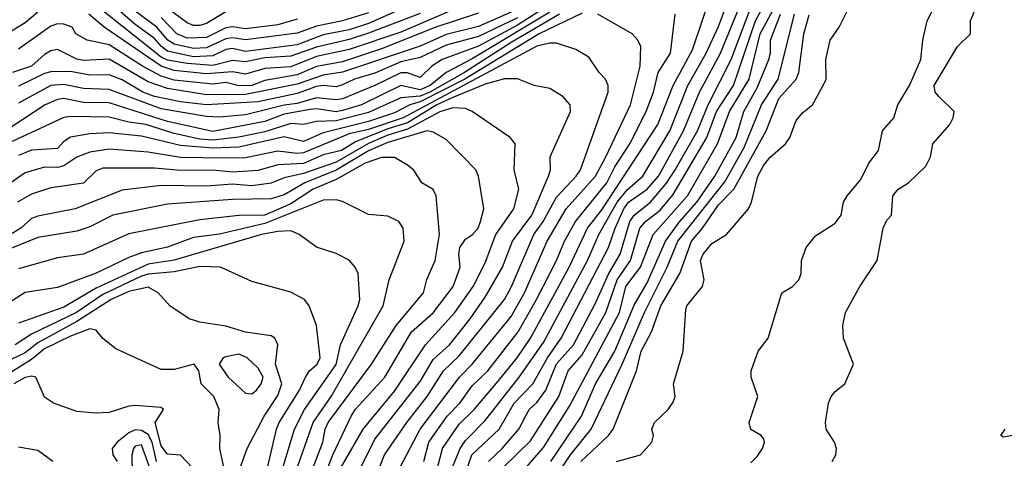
# Model space of a CAD drawing. Header units: metres. Extents: x -51132 to -49532, y -231222 to -229437.
# Tile 434 of 656: x -50358 to -50283, y -230186 to -230152. Entities that reach past the tile are written whole.
import ezdxf

# ---------------------------------------------------------------- set-up
doc = ezdxf.new("R2010")
doc.units = ezdxf.units.M
for name, color, linetype in [('CONTOUR_HALF', 8, 'Continuous'), ('CONTOUR_INDEX', 1, 'Continuous'), ('CONTOUR_INTER', 3, 'Continuous')]:
    doc.layers.add(name, color=color, linetype=linetype)

msp = doc.modelspace()

# ---------------------------------------------------------------- linework, layer by layer
at = {"layer": 'CONTOUR_HALF'}
for points, elevation in [([(-50324.292, -230187.259), (-50323.595, -230185.259), (-50321.49, -230183.259), (-50320.329, -230181.259), (-50318.897, -230179.759), (-50317.777, -230177.759), (-50316.711, -230176.259), (-50313.058, -230169.259), (-50312.553, -230167.759), (-50311.867, -230166.259), (-50311.51, -230165.759), (-50310.08, -230164.746), (-50309.21, -230163.759), (-50307.279, -230160.259), (-50306.039, -230157.259), (-50304.422, -230154.259), (-50301.977, -230148.259)], 68.5), ([(-50321.209, -230186.259), (-50319.08, -230184.171), (-50316.901, -230180.759), (-50316.163, -230178.759), (-50315.08, -230177.528), (-50313.274, -230174.259), (-50312.38, -230171.759), (-50311.362, -230170.259), (-50310.639, -230167.759), (-50310.216, -230167.259), (-50309.08, -230166.37), (-50308.08, -230165.165), (-50305.469, -230160.759), (-50304.726, -230158.759), (-50303.423, -230156.759), (-50301.72, -230151.759), (-50299.837, -230148.259)], 69.5), ([(-50342.58, -230151.079), (-50344.08, -230151.977), (-50344.58, -230152.133), (-50345.08, -230152.135), (-50345.58, -230151.932), (-50349.08, -230149.299)], 72.5), ([(-50326.254, -230186.259), (-50325.872, -230184.759), (-50324.58, -230182.888), (-50323.425, -230181.759), (-50321.58, -230179.561), (-50320.112, -230177.759), (-50319.076, -230176.259), (-50316.085, -230170.759), (-50314.68, -230167.759), (-50313.58, -230166.345), (-50309.25, -230159.759), (-50308.079, -230156.759), (-50306.58, -230153.996), (-50304.981, -230149.259)], 67.5), ([(-50317.58, -230151.104), (-50323.58, -230154.705), (-50325.58, -230155.746), (-50326.817, -230156.759), (-50327.58, -230157.096), (-50329.08, -230156.769), (-50332.112, -230158.259), (-50333.58, -230158.689), (-50334.08, -230158.776), (-50335.58, -230158.545), (-50336.08, -230158.598), (-50338.08, -230158.978), (-50339.58, -230159.528), (-50343.58, -230160.3), (-50347.08, -230159.529), (-50351.58, -230158.088), (-50353.58, -230158.06), (-50355.08, -230157.747), (-50355.58, -230157.827), (-50356.518, -230158.259), (-50360.08, -230160.551)], 67.5), ([(-50327.58, -230151.208), (-50331.58, -230152.727), (-50333.08, -230153.217), (-50335.58, -230153.796), (-50337.58, -230154.495), (-50339.58, -230154.619), (-50341.08, -230154.923), (-50342.08, -230154.817), (-50343.58, -230155.213), (-50345.58, -230155.055), (-50347.08, -230154.792), (-50347.58, -230154.567), (-50352.58, -230150.583)], 70.5), ([(-50331.58, -230151.158), (-50333.58, -230151.758), (-50335.58, -230152.171), (-50337.08, -230152.713), (-50341.08, -230153.246), (-50342.08, -230153.075), (-50342.58, -230153.166), (-50344.08, -230153.86), (-50345.08, -230153.908), (-50346.58, -230153.575), (-50347.048, -230153.259), (-50347.92, -230152.259), (-50350.08, -230150.672)], 71.5), ([(-50302.08, -230185.86), (-50301.58, -230185.375), (-50301.183, -230184.759), (-50301.016, -230184.259), (-50301.08, -230184.037), (-50301.285, -230183.759), (-50302.08, -230183.304), (-50302.198, -230182.759), (-50301.534, -230180.759), (-50302.056, -230179.259), (-50302.058, -230178.759), (-50301.509, -230177.259), (-50300.741, -230176.259), (-50299.673, -230172.759), (-50298.86, -230172.259), (-50298.37, -230171.759), (-50298.201, -230171.259), (-50298.173, -230170.259), (-50297.815, -230169.259), (-50297.08, -230168.354), (-50295.58, -230167.37), (-50295.11, -230166.759), (-50294.938, -230165.759), (-50294.654, -230165.259), (-50293.58, -230164.018), (-50292.963, -230162.759), (-50292.233, -230161.759), (-50291.919, -230160.259), (-50291.047, -230159.259), (-50290.733, -230158.259), (-50289.825, -230156.759), (-50288.97, -230154.759), (-50288.814, -230153.259), (-50288.464, -230151.759), (-50287.966, -230150.759)], 72.5), ([(-50315.08, -230151.186), (-50318.416, -230152.759), (-50324.136, -230156.259), (-50327.58, -230158.017), (-50328.378, -230158.259), (-50329.58, -230158.876), (-50331.58, -230159.525), (-50335.08, -230160.419), (-50336.58, -230161.066), (-50338.08, -230160.723), (-50341.58, -230161.504), (-50343.58, -230161.588), (-50346.08, -230161.391), (-50349.08, -230160.657), (-50351.58, -230160.406), (-50353.08, -230160.488), (-50354.58, -230160.741), (-50355.08, -230161.073), (-50355.58, -230161.628), (-50357.58, -230161.747), (-50358.58, -230162.148)], 66.5), ([(-50323.08, -230151.188), (-50326.38, -230152.259), (-50330.58, -230153.935), (-50333.58, -230154.929), (-50335.58, -230155.281), (-50337.08, -230155.936), (-50339.58, -230156.38), (-50340.58, -230156.759), (-50341.58, -230156.771), (-50342.58, -230156.538), (-50343.58, -230156.644), (-50346.58, -230156.349), (-50347.58, -230156.035), (-50349.017, -230155.259), (-50351.58, -230153.613), (-50353.279, -230153.259), (-50354.153, -230152.759), (-50354.451, -230152.259), (-50355.08, -230152.033), (-50355.58, -230152.011), (-50356.08, -230152.17), (-50358.58, -230153.951)], 69.5), ([(-50320.08, -230151.542), (-50323.08, -230152.984), (-50325.58, -230153.643), (-50327.58, -230154.608), (-50329.08, -230154.939), (-50331.08, -230155.805), (-50332.665, -230156.259), (-50333.58, -230156.706), (-50334.08, -230156.86), (-50335.08, -230156.761), (-50335.58, -230156.832), (-50337.08, -230157.362), (-50340.08, -230158.016), (-50344.08, -230158.244), (-50346.08, -230158.01), (-50348.08, -230157.614), (-50348.996, -230157.259), (-50350.58, -230156.32), (-50351.58, -230155.937), (-50353.08, -230155.95), (-50354.58, -230155.687), (-50356.08, -230155.715), (-50356.58, -230155.843), (-50358.58, -230156.813)], 68.5), ([(-50329.155, -230186.259), (-50327.59, -230183.259), (-50324.56, -230179.259), (-50323.574, -230178.259), (-50320.58, -230174.577), (-50319.536, -230172.759), (-50317.788, -230168.759), (-50316.337, -230166.259), (-50314.063, -230163.759), (-50313.267, -230162.259), (-50311.354, -230158.259), (-50310.609, -230155.259), (-50310.573, -230153.759), (-50310.805, -230153.259), (-50311.23, -230152.759), (-50313.893, -230151.259)], 66.5), ([(-50317.503, -230185.759), (-50315.152, -230182.259), (-50314.066, -230179.759), (-50312.58, -230177.263), (-50311.08, -230173.696), (-50310.08, -230171.978), (-50308.654, -230168.759), (-50307.58, -230167.283), (-50306.245, -230165.759), (-50304.847, -230163.759), (-50303.217, -230160.759), (-50302.619, -230158.759), (-50301.58, -230156.948), (-50300.694, -230154.759), (-50300.567, -230154.259), (-50300.561, -230153.259), (-50299.776, -230151.259)], 70.5), ([(-50315.206, -230185.759), (-50313.052, -230183.759), (-50312.689, -230183.259), (-50310.91, -230178.759), (-50310.528, -230177.259), (-50309.749, -230175.759), (-50309.033, -230173.759), (-50307.543, -230171.259), (-50306.659, -230168.759), (-50305.798, -230167.759), (-50304.58, -230165.964), (-50303.394, -230164.759), (-50300.896, -230160.259), (-50299.918, -230157.759), (-50298.58, -230156.259), (-50298.373, -230155.759), (-50297.996, -230152.759), (-50297.58, -230151.306)], 71.5), ([(-50332.688, -230187.259), (-50331.08, -230184.051), (-50327.58, -230179.598), (-50326.58, -230177.906), (-50325.331, -230176.759), (-50323.731, -230174.759), (-50322.58, -230173.086), (-50321.24, -230170.759), (-50320.475, -230168.759), (-50318.962, -230166.759), (-50317.681, -230163.759), (-50317.537, -230163.259), (-50317.55, -230162.259), (-50315.984, -230158.759), (-50316.025, -230158.259), (-50316.58, -230157.599), (-50317.58, -230156.98), (-50318.792, -230156.759), (-50320.08, -230156.253), (-50321.08, -230156.236), (-50322.58, -230156.661), (-50325.08, -230157.68), (-50326.313, -230158.259), (-50328.58, -230159.633), (-50330.08, -230160.092), (-50332.58, -230161.108), (-50333.663, -230161.759), (-50335.08, -230162.102), (-50336.58, -230162.786), (-50338.58, -230162.864), (-50340.08, -230163.309), (-50342.08, -230163.445), (-50343.58, -230163.284), (-50346.08, -230163.303), (-50348.08, -230163.144), (-50352.08, -230163.139), (-50352.58, -230163.339), (-50353.58, -230164.286), (-50356.08, -230164.643), (-50357.58, -230165.129), (-50358.659, -230165.759)], 65.5), ([(-50335.111, -230187.259), (-50334.339, -230185.259), (-50332.916, -230182.259), (-50332.58, -230181.723), (-50330.329, -230179.259), (-50328.262, -230175.759), (-50326.58, -230174.305), (-50325.056, -230172.259), (-50324.495, -230170.759), (-50324.608, -230169.759), (-50324.519, -230169.259), (-50324.08, -230168.602), (-50323.547, -230168.259), (-50323.12, -230167.759), (-50322.929, -230167.259), (-50322.685, -230166.259), (-50323.094, -230163.759), (-50323.287, -230163.259), (-50325.58, -230160.934), (-50326.58, -230160.364), (-50327.08, -230160.262), (-50330.08, -230161.161), (-50331.58, -230161.802), (-50334.08, -230163.285), (-50336.485, -230164.259), (-50338.08, -230165.198), (-50339.08, -230165.496), (-50342.08, -230165.555), (-50347.08, -230165.921), (-50351.295, -230166.759), (-50353.08, -230167.648), (-50354.08, -230167.992), (-50357.08, -230168.473), (-50360.58, -230169.907)], 64.5), ([(-50337.261, -230186.759), (-50335.842, -230182.759), (-50334.452, -230180.759), (-50330.442, -230173.759), (-50329.994, -230171.759), (-50328.817, -230168.759), (-50328.89, -230167.759), (-50329.241, -230167.259), (-50330.08, -230166.842), (-50331.58, -230166.712), (-50333.58, -230165.698), (-50334.08, -230165.572), (-50335.08, -230165.601), (-50339.58, -230167.402), (-50343.08, -230168.215), (-50345.08, -230168.481), (-50347.08, -230169.222), (-50349.08, -230169.675), (-50350.08, -230170.032), (-50352.58, -230171.246), (-50355.58, -230172.33), (-50358.08, -230172.717), (-50361.08, -230174.628)], 63.5), ([(-50339.596, -230187.259), (-50338.67, -230183.259), (-50338.468, -230182.759), (-50336.893, -230180.259), (-50336.435, -230179.259), (-50336.122, -230178.759), (-50335.548, -230178.259), (-50335.317, -230177.759), (-50335.584, -230175.259), (-50336.154, -230173.759), (-50336.517, -230173.259), (-50337.58, -230172.705), (-50340.58, -230171.889), (-50343.008, -230170.759), (-50344.58, -230170.727), (-50346.58, -230171.118), (-50348.58, -230171.302), (-50349.08, -230171.474), (-50352.08, -230172.874), (-50354.1, -230174.259), (-50357.58, -230175.951), (-50358.847, -230176.759)], 62.5), ([(-50342.406, -230187.759), (-50343.051, -230184.759), (-50343.027, -230183.759), (-50343.175, -230182.759), (-50343.089, -230181.759), (-50343.515, -230180.759), (-50344.48, -230179.759), (-50344.666, -230178.759), (-50345.036, -230178.259), (-50346.58, -230178.666), (-50347.58, -230178.658), (-50351.08, -230177.062), (-50352.08, -230176.261), (-50352.58, -230175.643), (-50353.08, -230175.519), (-50354.58, -230176.091), (-50356.58, -230177.073), (-50357.58, -230177.897), (-50359.58, -230179.16)], 61.5), ([(-50342.58, -230177.675), (-50342.788, -230177.759), (-50343.102, -230178.259), (-50342.405, -230179.259), (-50341.08, -230180.48), (-50340.58, -230180.542), (-50340.225, -230180.259), (-50339.865, -230179.759), (-50339.714, -230179.259), (-50340.08, -230178.558), (-50340.939, -230177.759), (-50341.58, -230177.486), (-50342.58, -230177.675)], 61.5), ([(-50347.934, -230185.759), (-50348.277, -230184.259), (-50348.58, -230183.685), (-50349.08, -230183.362), (-50349.58, -230183.327), (-50350.08, -230183.554), (-50350.96, -230184.259), (-50351.364, -230184.759), (-50351.293, -230185.259), (-50350.963, -230185.759)], 60.5), ([(-50281.08, -230183.608), (-50282.58, -230183.884), (-50282.775, -230183.759), (-50282.461, -230183.259)], 73.5), ([(-50355.932, -230185.759), (-50357.08, -230184.911), (-50358.58, -230184.656)], 60.5)]:
    msp.add_lwpolyline(points, dxfattribs=dict(at, elevation=elevation))
at = {"layer": 'CONTOUR_INDEX'}
for points, elevation in [([(-50320.58, -230187.559), (-50318.08, -230184.672), (-50316.08, -230181.501), (-50312.205, -230174.259), (-50311.714, -230172.259), (-50310.587, -230170.759), (-50309.618, -230168.259), (-50306.971, -230165.259), (-50304.653, -230161.259), (-50303.726, -230158.759), (-50302.193, -230156.259), (-50301.353, -230152.759), (-50299.199, -230148.759)], 70), ([(-50321.58, -230149.414), (-50329.08, -230152.64), (-50333.08, -230153.972), (-50335.58, -230154.528), (-50337.58, -230155.308), (-50339.58, -230155.446), (-50341.08, -230155.882), (-50342.08, -230155.71), (-50344.08, -230155.85), (-50346.58, -230155.601), (-50347.58, -230155.258), (-50351.972, -230152.259), (-50353.16, -230151.259)], 70), ([(-50357.08, -230151.099), (-50358.08, -230151.911), (-50360.277, -230153.259)], 70), ([(-50333.7, -230186.259), (-50331.994, -230183.259), (-50329.58, -230180.33), (-50327.185, -230176.759), (-50324.909, -230174.259), (-50323.508, -230172.259), (-50322.58, -230170.436), (-50321.759, -230168.259), (-50320.355, -230166.259), (-50319.99, -230164.759), (-50320.345, -230163.259), (-50320.25, -230161.259), (-50320.657, -230160.759), (-50323.58, -230158.754), (-50324.08, -230158.532), (-50325.08, -230158.483), (-50326.08, -230158.785), (-50328.58, -230160.119), (-50330.08, -230160.591), (-50331.58, -230161.24), (-50334.08, -230162.661), (-50336.58, -230163.553), (-50338.08, -230163.875), (-50339.08, -230164.284), (-50340.58, -230164.494), (-50342.08, -230164.376), (-50344.08, -230164.514), (-50347.58, -230164.468), (-50350.58, -230164.841), (-50354.221, -230166.259), (-50357.08, -230166.834), (-50357.58, -230167.025), (-50358.402, -230167.759), (-50359.08, -230168.18)], 65), ([(-50348.278, -230186.759), (-50349.08, -230184.475), (-50349.58, -230184.59), (-50349.719, -230184.759), (-50349.838, -230185.259), (-50349.814, -230186.759)], 60)]:
    msp.add_lwpolyline(points, dxfattribs=dict(at, elevation=elevation))
at = {"layer": 'CONTOUR_INTER'}
for points, elevation in [([(-50328.861, -230150.759), (-50331.58, -230151.963), (-50333.08, -230152.452), (-50335.08, -230152.847), (-50337.08, -230153.609), (-50341.08, -230154.13), (-50342.08, -230153.897), (-50342.58, -230153.979), (-50343.58, -230154.481), (-50345.08, -230154.537), (-50347.08, -230154.114), (-50347.558, -230153.759), (-50348.08, -230153.134), (-50349.58, -230152.061), (-50353.58, -230148.55)], 71), ([(-50325.339, -230186.759), (-50324.514, -230184.759), (-50324.08, -230184.141), (-50322.58, -230182.599), (-50319.949, -230179.259), (-50318.08, -230176.594), (-50314.669, -230170.259), (-50313.794, -230168.259), (-50312.389, -230165.759), (-50311.58, -230164.782), (-50310.404, -230163.759), (-50308.33, -230160.259), (-50306.931, -230156.759), (-50305.511, -230154.259), (-50304.58, -230152.213), (-50303.58, -230149.495)], 68), ([(-50322.31, -230185.759), (-50321.254, -230184.759), (-50319.986, -230183.259), (-50319.169, -230181.759), (-50318.58, -230181.221), (-50317.884, -230180.259), (-50317.08, -230178.232), (-50315.761, -230176.759), (-50314.08, -230173.601), (-50313.044, -230171.259), (-50312.169, -230169.759), (-50311.41, -230167.259), (-50311.08, -230166.756), (-50309.815, -230165.759), (-50308.58, -230164.299), (-50307.912, -230163.259), (-50306.198, -230160.259), (-50305.38, -230158.259), (-50303.602, -230154.759), (-50301.896, -230150.259)], 69), ([(-50320.58, -230151.107), (-50323.08, -230152.206), (-50325.58, -230152.817), (-50327.58, -230153.727), (-50333.58, -230155.726), (-50335.08, -230155.952), (-50337.08, -230156.651), (-50341.08, -230157.461), (-50344.08, -230157.471), (-50347.08, -230156.989), (-50348.58, -230156.471), (-50351.58, -230154.723), (-50353.58, -230154.827), (-50354.08, -230154.723), (-50355.58, -230153.991), (-50356.08, -230154.074), (-50356.58, -230154.353), (-50357.58, -230155.276), (-50359.052, -230155.759)], 69), ([(-50317.58, -230150.519), (-50320.08, -230152.091), (-50323.08, -230153.731), (-50325.89, -230154.759), (-50326.68, -230155.259), (-50327.58, -230156.148), (-50328.58, -230155.792), (-50329.08, -230155.778), (-50331.08, -230156.764), (-50333.58, -230157.774), (-50334.08, -230157.871), (-50335.58, -230157.701), (-50337.08, -230158.15), (-50338.08, -230158.264), (-50341.08, -230159.024), (-50343.08, -230159.197), (-50344.08, -230159.154), (-50347.58, -230158.562), (-50351.58, -230157.064), (-50353.58, -230156.993), (-50355.08, -230156.67), (-50356.08, -230156.752), (-50358.58, -230158.108)], 68), ([(-50312.443, -230185.759), (-50310.58, -230185.252), (-50309.705, -230184.259), (-50309.593, -230183.759), (-50309.718, -230183.259), (-50309.514, -230182.759), (-50308.464, -230181.759), (-50308.08, -230181.182), (-50307.927, -230180.759), (-50308.045, -230179.759), (-50307.295, -230177.259), (-50307.08, -230174.041), (-50307.006, -230173.759), (-50305.81, -230172.259), (-50305.683, -230171.759), (-50305.962, -230170.259), (-50305.765, -230169.759), (-50305.08, -230168.949), (-50303.948, -230168.259), (-50302.265, -230166.259), (-50302.032, -230165.759), (-50301.527, -230163.759), (-50301.08, -230162.905), (-50300.58, -230162.296), (-50299.398, -230161.259), (-50299.063, -230160.759), (-50298.58, -230159.457), (-50298.08, -230158.86), (-50297.308, -230158.259), (-50296.488, -230156.759), (-50296.275, -230156.259), (-50296.294, -230154.759), (-50295.959, -230153.259), (-50295.254, -230152.259), (-50294.58, -230150.932)], 72), ([(-50295.804, -230185.759), (-50295.511, -230185.259), (-50295.462, -230184.759), (-50295.626, -230184.259), (-50296.273, -230183.259), (-50296.321, -230182.759), (-50296.083, -230181.259), (-50295.884, -230180.759), (-50295.58, -230180.351), (-50294.82, -230179.759), (-50294.16, -230178.259), (-50294.923, -230176.259), (-50294.971, -230175.259), (-50294.783, -230174.259), (-50293.664, -230172.259), (-50292.336, -230170.259), (-50291.866, -230167.759), (-50291.58, -230167.142), (-50291.228, -230166.759), (-50291.124, -230165.259), (-50290.713, -230164.759), (-50289.91, -230164.259), (-50288.58, -230162.973), (-50288.206, -230162.259), (-50288.039, -230161.259), (-50286.713, -230159.759), (-50286.453, -230159.259), (-50286.392, -230158.759), (-50287.58, -230157.611), (-50287.848, -230157.259), (-50287.933, -230156.759), (-50286.139, -230153.759), (-50285.119, -230152.759), (-50285.121, -230151.759), (-50284.726, -230150.759)], 73), ([(-50316.842, -230151.259), (-50320.58, -230153.438), (-50324.171, -230155.759), (-50326.838, -230157.259), (-50327.58, -230157.58), (-50329.08, -230157.698), (-50331.58, -230158.846), (-50334.08, -230159.493), (-50335.58, -230159.523), (-50336.58, -230159.754), (-50337.58, -230159.696), (-50339.58, -230160.33), (-50341.58, -230160.737), (-50343.58, -230160.971), (-50344.58, -230160.885), (-50346.58, -230160.453), (-50348.767, -230159.759), (-50350.08, -230159.582), (-50351.58, -230159.204), (-50354.58, -230159.14), (-50355.08, -230159.226), (-50359.08, -230161.081)], 67), ([(-50337.08, -230151.629), (-50338.58, -230152.077), (-50341.08, -230152.373), (-50342.08, -230152.228), (-50342.58, -230152.309), (-50344.08, -230153.046), (-50345.58, -230153.095), (-50346.361, -230152.759), (-50347.58, -230151.499)], 72), ([(-50327.316, -230185.759), (-50326.93, -230184.259), (-50325.505, -230182.259), (-50324.541, -230181.259), (-50323.58, -230179.917), (-50322.363, -230178.759), (-50320.041, -230175.759), (-50318.606, -230173.259), (-50317.08, -230170.259), (-50316.452, -230168.759), (-50315.601, -230167.259), (-50313.18, -230164.259), (-50312.58, -230163.028), (-50311.403, -230161.259), (-50310.145, -230158.759), (-50309.591, -230157.259), (-50309.236, -230155.759), (-50308.262, -230154.259), (-50307.902, -230151.259)], 67), ([(-50320.344, -230191.759), (-50315.993, -230185.259), (-50314.406, -230183.259), (-50312.016, -230178.259), (-50310.283, -230174.259), (-50308.541, -230170.759), (-50307.713, -230168.759), (-50304.08, -230164.2), (-50302.58, -230161.529), (-50301.241, -230158.259), (-50299.978, -230156.259), (-50298.697, -230151.259)], 71), ([(-50331.534, -230188.259), (-50330.346, -230185.259), (-50328.619, -230182.759), (-50327.047, -230180.759), (-50325.79, -230178.759), (-50324.58, -230177.614), (-50321.093, -230173.259), (-50320.535, -230172.259), (-50318.824, -230168.259), (-50318.101, -230167.259), (-50317.08, -230165.379), (-50315.546, -230163.759), (-50315.223, -230163.259), (-50313.09, -230157.259), (-50313.075, -230156.759), (-50313.286, -230156.259), (-50313.772, -230155.759), (-50314.58, -230154.567), (-50315.58, -230153.969), (-50317.08, -230153.503), (-50317.58, -230153.479), (-50318.58, -230153.73), (-50328.898, -230159.259), (-50331.58, -230160.149), (-50333.08, -230160.487), (-50336.58, -230161.949), (-50337.08, -230162.006), (-50338.58, -230161.835), (-50341.08, -230162.343), (-50342.58, -230162.374), (-50346.08, -230162.315), (-50348.58, -230161.904), (-50351.58, -230161.66), (-50353.08, -230161.909), (-50354.08, -230162.29), (-50355.08, -230162.963), (-50355.58, -230163.094), (-50356.58, -230163.067), (-50358.08, -230163.487), (-50359.58, -230164.542)], 66), ([(-50336.06, -230186.759), (-50335.101, -230184.259), (-50334.93, -230183.259), (-50334.684, -230182.759), (-50331.348, -230178.259), (-50329.442, -230175.259), (-50327.323, -230172.759), (-50327.08, -230171.728), (-50326.428, -230170.259), (-50326.104, -230168.259), (-50326.35, -230165.259), (-50326.58, -230164.79), (-50327.472, -230164.259), (-50328.08, -230163.296), (-50328.58, -230162.898), (-50329.58, -230162.315), (-50330.58, -230162.321), (-50331.838, -230162.759), (-50334.08, -230163.997), (-50335.849, -230164.759), (-50337.58, -230165.888), (-50339.58, -230166.747), (-50341.58, -230166.782), (-50344.58, -230167.111), (-50350.08, -230168.195), (-50353.58, -230169.778), (-50355.58, -230170.049), (-50358.58, -230170.905)], 64), ([(-50338.332, -230186.759), (-50337.292, -230183.259), (-50336.518, -230181.759), (-50334.08, -230178.284), (-50333.736, -230176.759), (-50332.37, -230173.759), (-50332.258, -230173.259), (-50332.368, -230171.259), (-50332.61, -230170.759), (-50333.08, -230170.233), (-50334.08, -230169.705), (-50335.58, -230169.237), (-50336.937, -230168.259), (-50337.58, -230167.974), (-50338.58, -230168.012), (-50339.823, -230168.259), (-50346.58, -230170.243), (-50348.58, -230170.534), (-50352.58, -230172.396), (-50355.08, -230173.848), (-50358.58, -230175.095)], 63), ([(-50341.478, -230186.259), (-50340.937, -230184.759), (-50339.631, -230182.259), (-50338.58, -230180.683), (-50338.259, -230179.759), (-50338.758, -230178.259), (-50338.584, -230176.759), (-50338.815, -230176.259), (-50339.08, -230176.076), (-50341.08, -230175.779), (-50342.58, -230175.312), (-50344.58, -230175.013), (-50345.423, -230174.759), (-50346.914, -230173.759), (-50347.815, -230172.759), (-50348.58, -230172.316), (-50350.08, -230172.65), (-50351.431, -230173.259), (-50354.08, -230174.973), (-50357.08, -230176.599), (-50358.08, -230177.386), (-50360.58, -230178.549)], 62), ([(-50344.212, -230187.259), (-50346.08, -230185.268), (-50347.08, -230185.187), (-50347.58, -230184.56), (-50348.042, -230182.759), (-50347.407, -230181.759), (-50347.58, -230181.602), (-50349.58, -230181.432), (-50350.08, -230181.482), (-50351.58, -230181.969), (-50352.58, -230182.025), (-50354.08, -230181.892), (-50355.876, -230181.259), (-50356.58, -230180.789), (-50357.238, -230179.259), (-50357.58, -230179.171), (-50358.08, -230179.292), (-50358.954, -230179.759)], 61)]:
    msp.add_lwpolyline(points, dxfattribs=dict(at, elevation=elevation))

doc.saveas('drawing.dxf')
